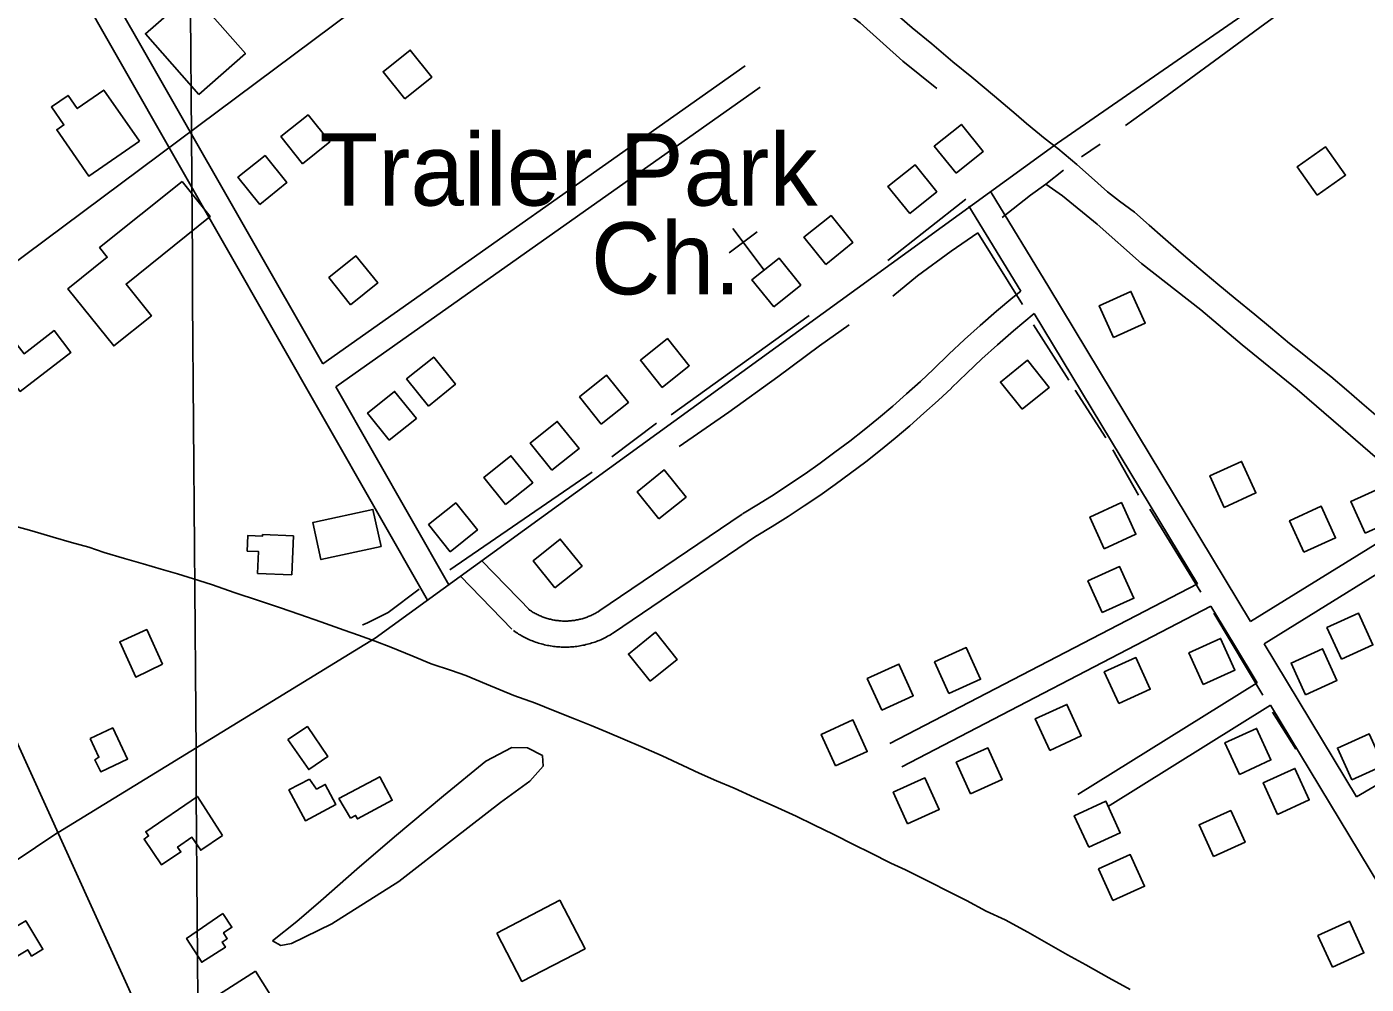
# Model space of a CAD drawing. Extents: x 3540316 to 3578335, y 553172 to 578787.
# Drawn here: x 3549520 to 3551062, y 568905 to 570007 of the extents above; entities that cross this region are included whole.
import ezdxf

# ---------------------------------------------------------------- set-up
doc = ezdxf.new("R2010")
doc.units = 0
for name, color, linetype in [('V-BLDG-OTLN', 7, 'Continuous'), ('V-GRID-MAJR', 7, 'Continuous'), ('V-RAIL-TRAK', 7, 'Continuous'), ('V-ROAD-CNTR', 7, 'Continuous'), ('V-SITE-OTLN', 7, 'Continuous'), ('V-SITE-OTLN-IDEN', 7, 'Continuous'), ('V-SITE-VEGE', 7, 'Continuous'), ('V-TOPO-SHOR', 7, 'Continuous')]:
    doc.layers.add(name, color=color, linetype=linetype)

msp = doc.modelspace()

# ---------------------------------------------------------------- linework, layer by layer
at = {"layer": 'V-BLDG-OTLN'}
for points in [[(3549717.96852575, 569929.0981154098), (3549771.675418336, 569976.2950210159), (3549710.1785413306, 570046.273881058), (3549656.4716487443, 569999.076975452)], [(3549955.21805125, 569924.0551254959), (3549986.4189888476, 569949.086075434), (3549961.38803891, 569980.287013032), (3549930.1871013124, 569955.2560630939)], [(3549649.5236626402, 569875.33822293), (3549608.620744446, 569934.236105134), (3549578.01880565, 569912.9841476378), (3549567.499826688, 569928.1311173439), (3549548.3008650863, 569914.7981440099), (3549562.609836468, 569894.1941852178), (3549554.430852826, 569888.5141965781), (3549591.5437785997, 569835.0733034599)], [(3549837.5432866, 569849.4502747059), (3549868.7442241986, 569874.481224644), (3549843.71327426, 569905.6821622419), (3549812.5123366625, 569880.6512123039)], [(3550589.83178202, 569838.3922968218), (3550621.0327196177, 569863.4232467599), (3550596.00176968, 569894.6241843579), (3550564.800832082, 569869.5932344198)], [(3549788.095385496, 569802.6053683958), (3549819.2963230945, 569827.6363183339), (3549794.265373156, 569858.8372559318), (3549763.0644355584, 569833.806305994)], [(3551005.6609503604, 569813.1263473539), (3551038.2708851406, 569836.2903010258), (3551015.106931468, 569868.900235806), (3550982.496996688, 569845.7362821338)], [(3550536.44688879, 569792.0943894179), (3550567.6478263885, 569817.1253393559), (3550542.6168764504, 569848.3262769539), (3550511.4159388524, 569823.2953270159)], [(3549698.7085642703, 569828.8693158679), (3549603.722754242, 569752.852467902), (3549612.5687365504, 569741.7994900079), (3549567.334827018, 569705.597562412), (3549619.974721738, 569639.82369396), (3549663.3456349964, 569674.5346245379), (3549634.169693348, 569710.9895516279), (3549731.0174996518, 569788.5003966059)], [(3550439.7060822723, 569733.545506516), (3550470.90701987, 569758.5764564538), (3550445.8760699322, 569789.777394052), (3550414.6751323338, 569764.746444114)], [(3549892.7811761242, 569687.13359934), (3549923.982113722, 569712.164549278), (3549898.951163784, 569743.365486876), (3549867.7502261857, 569718.334536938)], [(3550379.9022018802, 569684.627604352), (3550411.103139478, 569709.6585542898), (3550386.07218954, 569740.8594918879), (3550354.871251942, 569715.82854195)], [(3550771.2764191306, 569649.4526747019), (3550807.698346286, 569665.9886416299), (3550791.1623793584, 569702.410568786), (3550754.740452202, 569685.874601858)], [(3549494.46, 569659.893), (3549516.916, 569630.778), (3549551.4960000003, 569657.386), (3549570.799, 569632.2980000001), (3549512.419, 569587.379), (3549492.934, 569612.705), (3549494.984, 569614.282), (3549473.322, 569642.438)], [(3550251.393458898, 569591.9437897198), (3550282.5943964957, 569616.974739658), (3550257.563446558, 569648.1756772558), (3550226.36250896, 569623.1447273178)], [(3549982.2929971, 569570.5578324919), (3550013.4939346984, 569595.5887824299), (3549988.4629847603, 569626.7897200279), (3549957.2620471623, 569601.7587700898)], [(3550665.9176298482, 569566.922839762), (3550697.118567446, 569591.9537897), (3550672.087617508, 569623.1547272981), (3550640.88667991, 569598.12377736)], [(3550181.323599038, 569549.750874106), (3550212.5245366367, 569574.781824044), (3550187.493586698, 569605.982761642), (3550156.2926491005, 569580.951811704)], [(3549937.2740871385, 569531.2119111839), (3549968.4750247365, 569556.2428611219), (3549943.4440747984, 569587.4437987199), (3549912.2431372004, 569562.4128487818)], [(3550124.536712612, 569496.6269803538), (3550155.7376502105, 569521.657930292), (3550130.706700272, 569552.8588678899), (3550099.5057626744, 569527.8279179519)], [(3550071.2078192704, 569457.16905927), (3550102.4087568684, 569482.2000092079), (3550077.3778069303, 569513.400946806), (3550046.1768693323, 569488.369996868)], [(3550898.6271644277, 569453.9230657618), (3550935.049091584, 569470.4590326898), (3550918.513124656, 569506.8809598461), (3550882.0911975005, 569490.3449929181)], [(3550247.7574661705, 569440.711092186), (3550278.958403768, 569465.742042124), (3550253.92745383, 569496.942979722), (3550222.726516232, 569471.9120297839)], [(3551060.7808401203, 569424.113125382), (3551097.2027672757, 569440.64909231), (3551080.6668003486, 569477.0710194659), (3551044.2448731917, 569460.5350525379)], [(3550007.563946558, 569402.830167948), (3550038.764884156, 569427.8611178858), (3550013.7339342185, 569459.0620554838), (3549982.53299662, 569434.031105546)], [(3550760.41644085, 569406.3661608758), (3550796.838368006, 569422.9021278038), (3550780.3024010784, 569459.32405496), (3550743.880473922, 569442.788088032)], [(3550990.3059810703, 569402.1731692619), (3551026.727908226, 569418.7091361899), (3551010.191941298, 569455.1310633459), (3550973.770014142, 569438.5950964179)], [(3549851.322259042, 569436.831099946), (3549918.477124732, 569451.5050705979), (3549927.77310614, 569408.9601556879), (3549858.5622445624, 569393.8381859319), (3549849.2662631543, 569436.3821008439)], [(3549825.075311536, 569376.3212209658), (3549826.8433080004, 569421.1441313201), (3549791.4303788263, 569422.541128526), (3549791.367378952, 569420.9521317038), (3549774.4974126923, 569421.6211303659), (3549773.78341412, 569403.6051663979), (3549786.7393882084, 569403.0921674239), (3549785.7413902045, 569377.8782178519)], [(3550128.0477055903, 569361.2672510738), (3550159.2486431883, 569386.298201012), (3550134.21769325, 569417.4991386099), (3550103.0167556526, 569392.4681886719)], [(3550758.158445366, 569332.740308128), (3550794.5803725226, 569349.276275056), (3550778.044405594, 569385.6982022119), (3550741.6224784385, 569369.1622352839)], [(3551033.424894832, 569279.1074153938), (3551069.846821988, 569295.6433823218), (3551053.3108550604, 569332.0653094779), (3551016.8889279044, 569315.5293425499)], [(3549676.136, 569273.474), (3549645.3030000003, 569258.608), (3549626.883, 569298.99), (3549658.017, 569313.193)], [(3550237.636486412, 569253.8914658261), (3550268.8374240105, 569278.9224157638), (3550243.806474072, 569310.1233533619), (3550212.6055364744, 569285.0924034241)], [(3550874.4522127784, 569250.0264735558), (3550910.8741399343, 569266.5624404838), (3550894.338173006, 569302.98436764), (3550857.9162458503, 569286.448400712)], [(3550581.6707983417, 569239.6294943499), (3550618.092725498, 569256.1654612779), (3550601.5567585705, 569292.587388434), (3550565.134831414, 569276.051421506)], [(3550991.989977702, 569238.250497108), (3551028.411904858, 569254.786464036), (3551011.8759379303, 569291.208391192), (3550975.4540107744, 569274.672424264)], [(3550504.208953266, 569220.4825326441), (3550540.630880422, 569237.0184995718), (3550524.0949134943, 569273.440426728), (3550487.6729863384, 569256.9044598)], [(3550777.0504075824, 569228.0805174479), (3550813.472334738, 569244.616484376), (3550796.9363678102, 569281.038411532), (3550760.514440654, 569264.502444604)], [(3550697.617566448, 569174.2366251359), (3550734.039493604, 569190.7725920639), (3550717.5035266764, 569227.1945192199), (3550681.0815995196, 569210.6585522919)], [(3550451.110059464, 569156.2356611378), (3550487.53198662, 569172.7716280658), (3550470.9960196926, 569209.193555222), (3550434.5740925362, 569192.657588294)], [(3549593.048, 569187.696), (3549618.913, 569200.0160000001), (3549635.933, 569164.283), (3549605.041, 569149.564), (3549598.43, 569163.441), (3549602.932, 569166.335)], [(3549820.5870000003, 569186.809), (3549843.0500000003, 569201.5750000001), (3549866.723, 569167.291), (3549844.608, 569152.019)], [(3550915.979129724, 569146.618680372), (3550952.40105688, 569163.1546473), (3550935.865089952, 569199.576574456), (3550899.443162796, 569183.040607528)], [(3551045.4028708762, 569140.4136927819), (3551081.8247980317, 569156.9496597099), (3551065.2888311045, 569193.3715868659), (3551028.866903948, 569176.8356199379)], [(3550606.644748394, 569124.160725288), (3550643.06667555, 569140.696692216), (3550626.530708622, 569177.1186193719), (3550590.1087814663, 569160.5826524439)], [(3550960.090041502, 569100.5817724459), (3550996.511968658, 569117.1177393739), (3550979.97600173, 569153.5396665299), (3550943.5540745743, 569137.0036996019)], [(3549845.534, 569141.243), (3549853.607, 569129.653), (3549863.536, 569135.001), (3549875.822, 569111.942), (3549840.6780000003, 569093.225), (3549821.828, 569128.617)], [(3549892.648, 569096.297), (3549879.324, 569118.723), (3549926.33, 569143.887), (3549940.776, 569116.9), (3549900.603, 569095.38), (3549898.497, 569099.38)], [(3550534.02189364, 569089.647794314), (3550570.443820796, 569106.183761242), (3550553.907853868, 569142.6056883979), (3550517.485926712, 569126.0697214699)], [(3549745.17, 569076.262), (3549720.231, 569059.323), (3549710.108, 569074.214), (3549693.574, 569062.968), (3549697.3510000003, 569057.416), (3549675.2120000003, 569042.355), (3549654.949, 569072.1410000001), (3549660.223, 569075.727), (3549656.895, 569080.622), (3549716.4790000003, 569121.154)], [(3550742.508476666, 569062.631848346), (3550778.930403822, 569079.167815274), (3550762.3944368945, 569115.58974243), (3550725.972509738, 569099.053775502)], [(3550886.1511893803, 569051.9128697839), (3550922.5731165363, 569068.4488367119), (3550906.037149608, 569104.8707638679), (3550869.615222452, 569088.3347969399)], [(3550770.3954208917, 569001.3399709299), (3550806.817348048, 569017.8759378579), (3550790.28138112, 569054.2978650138), (3550753.8594539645, 569037.7618980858)], [(3550061.09, 568963.927), (3550133.63, 569001.752), (3550162.6380000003, 568945.919), (3550090.043, 568908.203)], [(3549472.796, 568951.062), (3549518.8370000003, 568978.14), (3549538.4220000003, 568945.247), (3549525.464, 568937.532), (3549521.131, 568944.813), (3549488.1950000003, 568925.201)], [(3549745.6550000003, 568986.3690000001), (3549756.126, 568970.667), (3549746.536, 568964.2710000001), (3549750.781, 568957.453), (3549744.736, 568953.611), (3549748.582, 568947.555), (3549721.349, 568930.264), (3549703.862, 568957.806)], [(3551023.0669155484, 568924.5561244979), (3551059.488842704, 568941.0920914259), (3551042.952875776, 568977.5140185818), (3551006.53094862, 568960.9780516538)], [(3549783.373, 568920.1630000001), (3549800.007, 568893.0700000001), (3549748.1410000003, 568861.234), (3549732.042, 568887.459)]]:
    msp.add_lwpolyline(points, close=True, dxfattribs=at)
at = {"layer": 'V-GRID-MAJR'}
msp.add_spline([(3549793.046, 558613.939), (3549748.1010000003, 564672.917), (3549703.1410000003, 570733.831), (3549658.181, 576794.761), (3549658.167, 576796.677)], degree=3, dxfattribs=at)
at = {"layer": 'V-RAIL-TRAK'}
for points in [[(3550515.859, 570026.251), (3550539.435, 570005.921), (3550561.752, 569987.569), (3550586.23, 569966.878), (3550608.006, 569949.066), (3550633.924, 569927.296), (3550658.94, 569906.064), (3550670.821, 569895.81), (3550692.417, 569877.9990000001), (3550706.994, 569867.023), (3550728.773, 569848.671), (3550745.6890000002, 569833.557), (3550764.228, 569817.185), (3550778.0870000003, 569806.39), (3550795.183, 569793.617), (3550812.102, 569778.683), (3550827.9390000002, 569765.008), (3550848.9990000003, 569746.656), (3550869.5160000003, 569729.203), (3550891.294, 569710.6730000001), (3550911.09, 569694.299), (3550933.948, 569675.947), (3550951.765, 569661.013), (3550973.542, 569642.6630000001), (3550986.501, 569632.407), (3551002.699, 569619.633), (3551021.235, 569604.699), (3551039.233, 569589.227), (3551057.0530000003, 569573.932), (3551073.0700000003, 569560.079)], [(3549496.555, 569434.877), (3549525.8880000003, 569426.783), (3549550.364, 569419.769), (3549571.598, 569413.654), (3549591.213, 569408.079), (3549609.031, 569402.144), (3549632.4250000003, 569395.129), (3549654.021, 569388.834), (3549674.718, 569382.899), (3549693.433, 569377.322), (3549711.97, 569371.567), (3549732.667, 569365.091), (3549760.022, 569355.38), (3549786.656, 569346.5650000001), (3549810.951, 569338.652), (3549834.166, 569330.558), (3549858.463, 569322.282), (3549885.458, 569312.388), (3549902.014, 569306.9940000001), (3549921.04, 569300.008), (3549939.0870000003, 569292.963), (3549964.281, 569282.528), (3549985.697, 569273.8960000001), (3550009.093, 569266.341), (3550025.469, 569260.224), (3550049.406, 569250.332), (3550080.72, 569237.558), (3550105.554, 569228.385), (3550126.251, 569220.29), (3550150.5470000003, 569210.576), (3550169.802, 569202.66), (3550188.16, 569195.105)], [(3550188.16, 569195.105), (3550208.855, 569186.2930000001), (3550226.853, 569178.555), (3550251.509, 569167.762), (3550275.2660000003, 569156.789), (3550294.161, 569148.155), (3550314.139, 569139.34), (3550334.474, 569130.884), (3550357.69, 569120.091), (3550380.545, 569109.839), (3550405.742, 569098.3250000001), (3550426.259, 569088.429), (3550448.934, 569077.278), (3550472.511, 569065.584), (3550491.227, 569056.409), (3550514.804, 569044.534), (3550531.54, 569036.621), (3550557.816, 569023.487), (3550583.551, 569010.535), (3550601.727, 569001.541), (3550624.585, 568989.126), (3550646.181, 568979.052), (3550672.6350000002, 568965.0210000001), (3550693.873, 568952.608), (3550717.988, 568938.933), (3550739.2260000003, 568927.419), (3550765.682, 568912.307), (3550790.1580000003, 568898.8150000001)]]:
    msp.add_lwpolyline(points, dxfattribs=at)
at = {"layer": 'V-ROAD-CNTR'}
for points in [[(3553670.4906206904, 572885.3032029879), (3552131.394698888, 571718.9755356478), (3551152.569656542, 570981.160011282), (3550654.464652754, 570600.3477729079), (3550225.166511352, 570271.566430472), (3549319.4613227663, 569596.5687804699)], [(3551252.574456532, 570250.623472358), (3550706.6235484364, 569873.0522275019), (3549920.9131198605, 569303.3273669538), (3549555.8938499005, 569079.5398145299), (3549555.8678499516, 569079.522814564)], [(3549596.176769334, 570081.929809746), (3549860.670240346, 569618.9387357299)], [(3549570.126821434, 570067.04783951), (3549981.3729989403, 569347.167279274)], [(3549860.670240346, 569618.9387357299), (3550346.933267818, 569961.98804963)], [(3549875.619210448, 569592.7697880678), (3550364.22723323, 569937.4740986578)], [(3550630.1607013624, 569816.1523413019), (3550696.6955682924, 569707.3105589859), (3550928.9601037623, 569322.56432848)], [(3550604.564752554, 569800.5043725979), (3550664.2386332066, 569702.886567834)], [(3550563.7488341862, 569612.9447477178), (3550581.3977988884, 569630.147713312), (3550599.4367628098, 569646.9386797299), (3550617.707726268, 569663.3676468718), (3550636.309689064, 569679.722614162), (3550655.245651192, 569695.6085823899), (3550664.2386332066, 569702.886567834)], [(3550584.688792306, 569591.4627906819), (3550602.089757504, 569608.4237567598), (3550619.6867223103, 569624.8027240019), (3550637.6416864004, 569640.947691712), (3550655.857649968, 569656.9626596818), (3550679.879601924, 569677.1166193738)], [(3550679.879601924, 569677.1166193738), (3550867.6492263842, 569366.078241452)], [(3550563.9238338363, 569613.11374738), (3550548.778864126, 569598.821775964), (3550532.953895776, 569584.6048043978), (3550516.97192774, 569570.571832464), (3550500.619960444, 569556.750860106), (3550484.1809933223, 569543.302887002), (3550467.493026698, 569530.142913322), (3550450.4080608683, 569517.3059389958), (3550433.2710951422, 569504.715964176), (3550415.9171298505, 569492.43398874), (3550398.16716535, 569480.4800126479), (3550380.361200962, 569468.7750360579), (3550362.4442367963, 569457.432058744), (3550344.0612735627, 569446.3810808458)], [(3549875.619210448, 569592.7697880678), (3550005.804950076, 569364.8832438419)], [(3550584.513792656, 569591.2937910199), (3550569.100823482, 569576.749820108), (3550552.8758559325, 569562.1748492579), (3550536.553888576, 569547.8418779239), (3550519.80192208, 569533.6829062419), (3550502.9689557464, 569519.9129337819), (3550485.7949900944, 569506.3689608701), (3550468.300025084, 569493.22398716), (3550450.819060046, 569480.3820128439), (3550432.963095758, 569467.7460381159), (3550414.78713211, 569455.5040625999), (3550396.6251684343, 569443.565086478), (3550378.198205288, 569431.900109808), (3550359.519242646, 569420.6691322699)], [(3549380.0572015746, 569472.9790276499), (3549507.6449463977, 569185.7446021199), (3549751.9624577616, 568647.5826784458)], [(3550178.723604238, 569334.4083047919), (3550343.3782749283, 569445.9440817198)], [(3550928.9601037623, 569322.56432848), (3551129.556702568, 569446.5590804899)], [(3550195.54757059, 569309.5703544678), (3550360.20224128, 569421.1061313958)], [(3550944.4590727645, 569296.8763798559), (3551145.3306710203, 569421.041131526)], [(3550043.786874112, 569392.4241887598), (3550099.748762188, 569334.733304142)], [(3550019.2499231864, 569374.6322243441), (3550078.214805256, 569313.845345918)], [(3550867.6492263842, 569366.078241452), (3550513.5989344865, 569182.018609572)], [(3550097.613766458, 569336.5563004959), (3550098.7267642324, 569335.7733020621), (3550099.743762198, 569335.0923034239), (3550100.845759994, 569334.380304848), (3550101.9247578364, 569333.7003062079), (3550102.9707557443, 569333.0753074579), (3550104.101753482, 569332.4263087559), (3550105.2187512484, 569331.801310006), (3550106.294749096, 569331.230311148), (3550107.4207468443, 569330.6603122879), (3550108.568744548, 569330.1023134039), (3550109.743742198, 569329.5573144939), (3550110.9037398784, 569329.0353155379), (3550112.029737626, 569328.5583164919), (3550113.1877353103, 569328.09431742), (3550114.41273286, 569327.6273183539), (3550115.5987304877, 569327.191319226), (3550116.7917281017, 569326.783320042), (3550117.9817257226, 569326.3943208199), (3550119.18772331, 569326.030321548), (3550120.4327208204, 569325.6733222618), (3550121.6427184, 569325.3473229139), (3550122.842716, 569325.050323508), (3550124.1077134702, 569324.761324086), (3550125.3337110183, 569324.4973246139), (3550126.570708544, 569324.2613250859), (3550127.83270602, 569324.036325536), (3550129.0927035, 569323.8393259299), (3550130.32270104, 569323.662326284), (3550131.55269858, 569323.5173265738), (3550132.8536959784, 569323.3813268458), (3550134.1196934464, 569323.26932707), (3550135.3616909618, 569323.181327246), (3550136.599688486, 569323.11932737), (3550137.916685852, 569323.076327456), (3550139.166683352, 569323.04932751), (3550140.386680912, 569323.053327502), (3550141.695678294, 569323.0793274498), (3550142.9826757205, 569323.1213273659), (3550144.1976732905, 569323.1853272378), (3550145.4796707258, 569323.2783270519), (3550146.726668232, 569323.385326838), (3550148.0006656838, 569323.5253265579), (3550149.2736631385, 569323.6763262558), (3550150.491660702, 569323.8503259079), (3550151.7536581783, 569324.051325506), (3550153.0186556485, 569324.27432506), (3550154.2266532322, 569324.5073245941), (3550155.4696507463, 569324.7783240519), (3550156.718648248, 569325.062323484), (3550157.941645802, 569325.371322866), (3550159.18264332, 569325.700322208), (3550160.3476409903, 569326.0363215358), (3550161.5816385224, 569326.4173207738), (3550162.8286360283, 569326.820319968), (3550163.978633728, 569327.2133191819), (3550165.150631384, 569327.646318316), (3550166.3836289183, 569328.1183173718), (3550167.534626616, 569328.5813164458), (3550168.6756243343, 569329.0683154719), (3550169.83762201, 569329.58931443), (3550171.02761963, 569330.1443133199), (3550172.1446173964, 569330.683312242), (3550173.2436151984, 569331.24931111), (3550174.3686129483, 569331.846309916), (3550175.4906107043, 569332.4723086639), (3550176.5846085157, 569333.1003074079), (3550177.6556063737, 569333.7483061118), (3550178.7736041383, 569334.445304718), (3550179.0086036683, 569334.597304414)], [(3550883.185195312, 569340.343292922), (3550527.43690681, 569155.400662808)], [(3550883.185195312, 569340.343292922), (3550910.4801407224, 569295.1293833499), (3550936.434088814, 569252.0914694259)], [(3550080.3498009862, 569312.0223495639), (3550081.7407982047, 569311.043351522), (3550083.2537951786, 569310.0283535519), (3550084.7137922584, 569309.0863554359), (3550086.228789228, 569308.1323573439), (3550087.8047860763, 569307.1893592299), (3550089.311783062, 569306.32436096), (3550090.8687799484, 569305.4533627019), (3550092.4907767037, 569304.5943644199), (3550094.0807735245, 569303.788366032), (3550095.6927703, 569303.0043676), (3550097.2797671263, 569302.2673690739), (3550098.901763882, 569301.5393705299), (3550100.5977604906, 569300.8203719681), (3550102.265757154, 569300.1523733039), (3550103.8947538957, 569299.5313745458), (3550105.5707505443, 569298.915375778), (3550107.279747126, 569298.331376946), (3550108.9837437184, 569297.7743780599), (3550110.711740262, 569297.2523791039), (3550112.3927369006, 569296.76938007), (3550114.138733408, 569296.2993810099), (3550115.8967298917, 569295.8643818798), (3550117.60772647, 569295.4733826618), (3550119.3617229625, 569295.0953834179), (3550121.13271942, 569294.7573840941), (3550122.884715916, 569294.4463847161), (3550124.638712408, 569294.1713852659), (3550126.430708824, 569293.9143857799), (3550128.23270522, 569293.701386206), (3550129.971701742, 569293.51938657), (3550131.73769821, 569293.3633868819), (3550133.543694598, 569293.2353871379), (3550135.353690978, 569293.143387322), (3550137.10268748, 569293.0863874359), (3550138.900683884, 569293.0473875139), (3550140.7406802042, 569293.0553874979), (3550142.481676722, 569293.08938743), (3550144.2526731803, 569293.1473873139), (3550146.071669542, 569293.241387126), (3550147.8516659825, 569293.3723868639), (3550149.646662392, 569293.5253865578), (3550151.4046588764, 569293.7193861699), (3550153.15765537, 569293.926385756), (3550154.97765173, 569294.186385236), (3550156.721648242, 569294.4653846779), (3550158.4546447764, 569294.770384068), (3550160.2606411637, 569295.117383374), (3550161.9956376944, 569295.4963826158), (3550163.718634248, 569295.8883818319), (3550165.45763077, 569296.327380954), (3550167.1826273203, 569296.7843800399), (3550168.93762381, 569297.2903790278), (3550170.625620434, 569297.8133779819), (3550172.28261712, 569298.348376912), (3550174.0286136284, 569298.9433757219), (3550175.7166102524, 569299.568374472), (3550177.34760699, 569300.1923732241), (3550179.0286036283, 569300.8693718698), (3550180.69760029, 569301.5823704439), (3550182.3135970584, 569302.3053689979), (3550183.8915939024, 569303.0423675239), (3550185.526590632, 569303.8313659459), (3550187.141587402, 569304.661364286), (3550188.71258426, 569305.4963626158), (3550190.2625811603, 569306.3603608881), (3550191.8245780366, 569307.2563590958), (3550193.3615749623, 569308.1883572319), (3550194.8335720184, 569309.1053553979), (3550195.26257116, 569309.3813548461)], [(3550944.4590727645, 569296.8763798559), (3551050.782860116, 569120.5687324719)], [(3551330.136301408, 569284.1334053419), (3551050.782860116, 569120.5687324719)], [(3550730.215501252, 569123.4117267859), (3550936.434088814, 569252.0914694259)], [(3550764.115433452, 569109.2027552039), (3550951.9290578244, 569226.397520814)], [(3550951.9290578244, 569226.397520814), (3551110.9517397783, 568962.703048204)], [(3549555.8678499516, 569079.522814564), (3549032.923895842, 568728.887515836), (3548711.677538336, 568515.8409419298)]]:
    msp.add_lwpolyline(points, dxfattribs=at)
at = {"layer": 'V-SITE-OTLN'}
for p, q in [((3550360.7362456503, 569770.9303433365), (3550328.7363096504, 569746.9303913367)), ((3550368.7362296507, 569726.9304313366), (3550332.7353016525, 569774.9303353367))]:
    msp.add_line(p, q, dxfattribs=at)
at = {"layer": 'V-SITE-VEGE'}
msp.add_lwpolyline([(3549803.009, 568954.969), (3549830.833, 568977.303), (3549858.66, 569000.928), (3549900.072, 569037.501), (3549943.105, 569074.72), (3549999.724, 569121.973), (3550048.255, 569161.782), (3550078.349, 569177.642), (3550096.469, 569177.323), (3550113.619, 569168.262), (3550114.268, 569155.968), (3550099.062, 569138.816), (3550065.413, 569114.2170000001), (3550012.352, 569073.112), (3549948.288, 569023.272), (3549871.2830000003, 568974.72), (3549824.6890000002, 568952.061), (3549812.393, 568949.468)], close=True, dxfattribs=at)
at = {"layer": 'V-TOPO-SHOR'}
for p, q in [((3550734.327, 569857.383), (3550755.71, 569871.953)), ((3550601.117, 569808.598), (3550511.306, 569737.8910000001)), ((3550666.153, 569687.42), (3550615.015, 569769.96)), ((3550420.582, 569674.933), (3550261.929, 569560.428)), ((3550719.532, 569600.341), (3550678.929, 569664.169)), ((3550762.417, 569533.779), (3550726.8310000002, 569588.944)), ((3550245.062, 569550.8470000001), (3550193.544, 569512.0700000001)), ((3550799.83, 569468.126), (3550770.173, 569520.1)), ((3550170.75, 569494.277), (3550007.08, 569382.051)), ((3550871.457, 569356.428), (3550813.06, 569451.714)), ((3550943.088, 569237.89), (3550886.514, 569332.2660000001)), ((3550980.955, 569175.43), (3550954.039, 569218.287))]:
    msp.add_line(p, q, dxfattribs=at)
for points in [[(3550242.199, 570216.277), (3550311.69, 570150.54), (3550371.563, 570101.04), (3550428.845, 570050.893), (3550479.333, 570011.424), (3550528.524, 569967.422), (3550567.683, 569936.041)], [(3550784.843, 569893.344), (3550832.879, 569928.064), (3550887.421, 569967.746), (3550939.485, 570006.187), (3551000.225, 570050.827)], [(3550642.906, 569787.633), (3550675.4450000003, 569813.052), (3550693.111, 569825.762), (3550713.5640000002, 569841.882)], [(3551469.324, 569187.72), (3551402.6550000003, 569240.454), (3551321.747, 569307.7490000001), (3551276.115, 569342.688), (3551224.657, 569385.072), (3551152.488, 569442.336), (3551141.807, 569453.336), (3551089.055, 569497.658), (3551035.6550000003, 569543.925), (3550982.579, 569589.542), (3550919.149, 569640.982), (3550871.576, 569681.4230000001), (3550803.289, 569734.483), (3550752.478, 569779.777), (3550712.348, 569812.452), (3550693.111, 569825.762)], [(3550517.085, 569697.109), (3550545.596, 569720.36), (3550584.3340000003, 569748.88), (3550615.015, 569769.96)], [(3550271.018, 569523.813), (3550328.043, 569563.493), (3550384.4450000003, 569604.105), (3550432.79, 569639.757), (3550466.5700000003, 569663.938)], [(3549971.521, 569359.6950000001), (3549935.961, 569332.78), (3549912.252, 569320.916), (3549906.781, 569318.635), (3549906.325, 569318.178)]]:
    msp.add_lwpolyline(points, dxfattribs=at)

# ---------------------------------------------------------------- texts
at = {"layer": 'V-SITE-OTLN-IDEN'}
for s, p in [('Trailer Park', (3549856.85324798, 569801.225371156)), ('Ch.', (3550169.4476227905, 569699.0655754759))]:
    msp.add_text(s, height=82.99983200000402, dxfattribs=at).set_placement(p)

doc.saveas('drawing.dxf')
